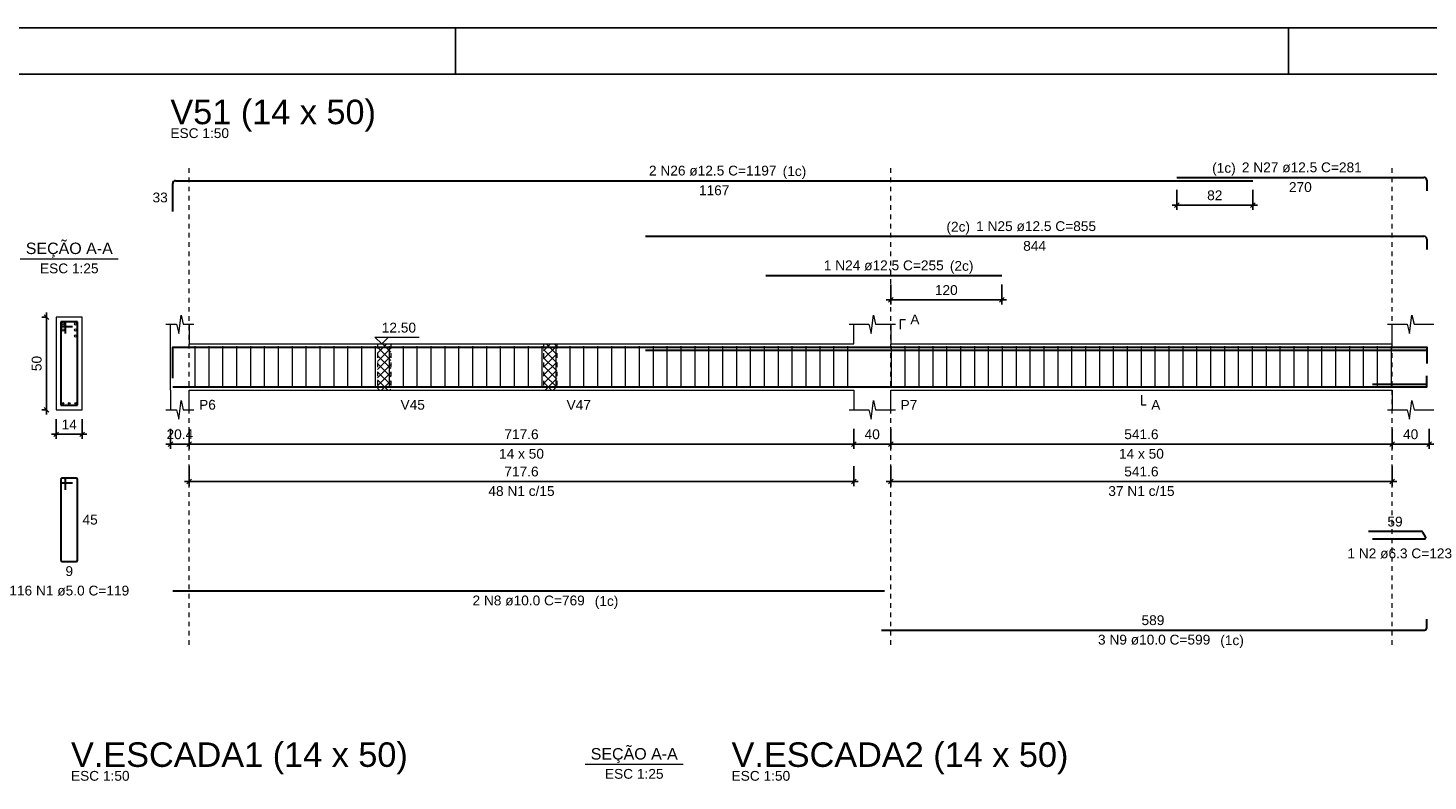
# Model space of a CAD drawing. Header units: millimetres. Extents: x 10 to 1250, y -62 to 528.
# Tile 832 of 909: x 740 to 770, y 306 to 322. Entities that reach past the tile are written whole.
import ezdxf

# ---------------------------------------------------------------- set-up
doc = ezdxf.new("R2010")
doc.units = ezdxf.units.MM
doc.header["$LTSCALE"] = 0.05
doc.linetypes.add('DOT', pattern=[6.35, 0, -6.35])
for name, color, linetype, lineweight in [('Descrição da armadura', 7, 'Continuous', 5), ('DT-Arm complementar', 5, 'Continuous', 5), ('DT-Barras na forma', 2, 'Continuous', 30), ('DT-Barras no corte', 5, 'Continuous', 5), ('DT-Barras rebatidas', 2, 'Continuous', 30), ('DT-Cotas', 9, 'Continuous', 5), ('DT-Forma', 5, 'Continuous', 5), ('DT-Hachura intersecção vigas', 9, 'Continuous', 5), ('DT-Pontilhado', 9, 'DOT', 5), ('DT-Textos', 7, 'Continuous', 5), ('DT-Título', 3, 'Continuous', 20), ('Textos armaduras', 7, 'Continuous', 5)]:
    doc.layers.add(name, color=color, linetype=linetype, lineweight=lineweight)
doc.layers.add('FOLHA_PADRÃO', color=7, linetype='Continuous')
doc.styles.add('Arial', font='arial.ttf')
doc.styles.get("Standard").update_dxf_attribs({"font": 'arial.ttf'})
doc.dimstyles.new('UM_25.000000', dxfattribs={"dimtxt": 0.18, "dimasz": 0.1, "dimexe": 0.1, "dimexo": 0.2, "dimgap": 0, "dimtad": 1, "dimtih": 1, "dimtoh": 1, "dimdec": 1, "dimlfac": 25, "dimzin": 0, "dimdsep": 46, "dimtxsty": 'Standard', "dimcen": 0.09, "dimdle": 0.1, "dimadec": 1, "dimazin": 2, "dimtfac": 1, "dimtdec": 4, "dimtofl": 0, "dimtmove": 0, "dimatfit": 3, "dimfxl": 1, "dimtolj": 1, "dimarcsym": 0})
doc.dimstyles.new('UM_50.000000', dxfattribs={"dimtxt": 0.18, "dimasz": 0.1, "dimexe": 0.1, "dimexo": 0.2, "dimgap": 0.1, "dimtad": 1, "dimdec": 1, "dimlfac": 50, "dimzin": 0, "dimdsep": 46, "dimtxsty": 'Standard', "dimblk": 'OBLIQUE', "dimcen": 0.09, "dimdle": 0.1, "dimadec": 1, "dimazin": 2, "dimtfac": 1, "dimtdec": 1, "dimtofl": 0, "dimtmove": 0, "dimatfit": 3, "dimldrblk": 'OBLIQUE', "dimfxl": 1, "dimtolj": 1, "dimarcsym": 1})
pattern_1 = [(45, (699.60856, 262.95427), (-0.08838835, 0.08838835), []), (135, (699.60856, 262.95427), (-0.08838835, -0.08838835), [])]

# ---------------------------------------------------------------- blocks, each defined once
blk = doc.blocks.new('_Oblique')
at = {"color": 0, "linetype": 'ByBlock', "lineweight": -2}
blk.add_line((-0.5, -0.5), (0.5, 0.5), dxfattribs=at)
blk = doc.blocks.new('*D3463')
at = {"layer": 'Defpoints', "color": 0, "transparency": 16777216}
for p in [(740.301, 315.638), (740.512, 315.638), (740.512, 313.638)]:
    blk.add_point(p, dxfattribs=at)
at = {"layer": 'DT-Cotas', "color": 0, "lineweight": -2, "transparency": 16777216}
for p, q in [((740.301, 313.538), (740.301, 315.738)), ((740.312, 315.638), (740.201, 315.638)), ((740.312, 313.638), (740.201, 313.638))]:
    blk.add_line(p, q, dxfattribs=at)
at = {"layer": 'DT-Cotas', "color": 0, "lineweight": -2, "transparency": 16777216, "xscale": 0.1, "yscale": 0.1, "zscale": 0.1}
for p, rotation in [((740.301, 315.638), 90), ((740.301, 313.638), 270)]:
    blk.add_blockref('_Oblique', p, dxfattribs=dict(at, rotation=rotation))
at = {"layer": 'DT-Cotas', "transparency": 16777216, "insert": (740.089, 314.638), "char_height": 0.2118, "attachment_point": 5, "rotation": 90, "style": 'Arial'}
blk.add_mtext('\\A1;50', dxfattribs=at)
blk = doc.blocks.new('*D3464')
at = {"layer": 'Defpoints', "color": 0, "transparency": 16777216}
for p in [(740.512, 313.638), (741.072, 313.638), (741.072, 313.108)]:
    blk.add_point(p, dxfattribs=at)
at = {"layer": 'DT-Cotas', "color": 0, "lineweight": -2, "transparency": 16777216}
for p, q in [((740.512, 313.438), (740.512, 313.008)), ((741.072, 313.438), (741.072, 313.008)), ((740.412, 313.108), (741.172, 313.108))]:
    blk.add_line(p, q, dxfattribs=at)
at = {"layer": 'DT-Cotas', "color": 0, "lineweight": -2, "transparency": 16777216, "xscale": 0.1, "yscale": 0.1, "zscale": 0.1, "rotation": 180}
blk.add_blockref('_Oblique', (740.512, 313.108), dxfattribs=at)
at = {"layer": 'DT-Cotas', "color": 0, "lineweight": -2, "transparency": 16777216, "xscale": 0.1, "yscale": 0.1, "zscale": 0.1}
blk.add_blockref('_Oblique', (741.072, 313.108), dxfattribs=at)
at = {"layer": 'DT-Cotas', "transparency": 16777216, "insert": (740.792, 313.32), "char_height": 0.2118, "attachment_point": 5, "rotation": 0.0057, "style": 'Arial'}
blk.add_mtext('\\A1;14', dxfattribs=at)
blk = doc.blocks.new('*D3465')
at = {"layer": 'Defpoints', "color": 0, "transparency": 16777216}
for p in [(742.977, 313.426), (743.385, 313.426), (743.385, 312.896)]:
    blk.add_point(p, dxfattribs=at)
at = {"layer": 'DT-Cotas', "color": 0, "lineweight": -2, "transparency": 16777216}
for p, q in [((742.977, 313.226), (742.977, 312.796)), ((743.385, 313.226), (743.385, 312.796)), ((742.877, 312.896), (743.485, 312.896))]:
    blk.add_line(p, q, dxfattribs=at)
at = {"layer": 'DT-Cotas', "color": 0, "lineweight": -2, "transparency": 16777216, "xscale": 0.1, "yscale": 0.1, "zscale": 0.1, "rotation": 180}
blk.add_blockref('_Oblique', (742.977, 312.896), dxfattribs=at)
at = {"layer": 'DT-Cotas', "color": 0, "lineweight": -2, "transparency": 16777216, "xscale": 0.1, "yscale": 0.1, "zscale": 0.1}
blk.add_blockref('_Oblique', (743.385, 312.896), dxfattribs=at)
at = {"layer": 'DT-Cotas', "transparency": 16777216, "insert": (743.181, 313.108), "char_height": 0.2118, "attachment_point": 5, "rotation": 0.0057, "style": 'Arial'}
blk.add_mtext('\\A1;20.4', dxfattribs=at)
blk = doc.blocks.new('*D3466')
at = {"layer": 'Defpoints', "color": 0, "transparency": 16777216}
for p in [(743.385, 313.426), (757.737, 313.426), (757.737, 312.896)]:
    blk.add_point(p, dxfattribs=at)
at = {"layer": 'DT-Cotas', "color": 0, "lineweight": -2, "transparency": 16777216}
for p, q in [((743.385, 313.226), (743.385, 312.796)), ((757.737, 313.226), (757.737, 312.796)), ((743.285, 312.896), (757.837, 312.896))]:
    blk.add_line(p, q, dxfattribs=at)
at = {"layer": 'DT-Cotas', "color": 0, "lineweight": -2, "transparency": 16777216, "xscale": 0.1, "yscale": 0.1, "zscale": 0.1, "rotation": 180}
blk.add_blockref('_Oblique', (743.385, 312.896), dxfattribs=at)
at = {"layer": 'DT-Cotas', "color": 0, "lineweight": -2, "transparency": 16777216, "xscale": 0.1, "yscale": 0.1, "zscale": 0.1}
blk.add_blockref('_Oblique', (757.737, 312.896), dxfattribs=at)
at = {"layer": 'DT-Cotas', "transparency": 16777216, "insert": (750.561, 313.108), "char_height": 0.2118, "attachment_point": 5, "rotation": 0.0057, "style": 'Arial'}
blk.add_mtext('\\A1;717.6', dxfattribs=at)
blk = doc.blocks.new('*D3467')
at = {"layer": 'Defpoints', "color": 0, "transparency": 16777216}
for p in [(757.737, 313.426), (758.537, 313.426), (758.537, 312.896)]:
    blk.add_point(p, dxfattribs=at)
at = {"layer": 'DT-Cotas', "color": 0, "lineweight": -2, "transparency": 16777216}
for p, q in [((757.737, 313.226), (757.737, 312.796)), ((758.537, 313.226), (758.537, 312.796)), ((757.637, 312.896), (758.637, 312.896))]:
    blk.add_line(p, q, dxfattribs=at)
at = {"layer": 'DT-Cotas', "color": 0, "lineweight": -2, "transparency": 16777216, "xscale": 0.1, "yscale": 0.1, "zscale": 0.1, "rotation": 180}
blk.add_blockref('_Oblique', (757.737, 312.896), dxfattribs=at)
at = {"layer": 'DT-Cotas', "color": 0, "lineweight": -2, "transparency": 16777216, "xscale": 0.1, "yscale": 0.1, "zscale": 0.1}
blk.add_blockref('_Oblique', (758.537, 312.896), dxfattribs=at)
at = {"layer": 'DT-Cotas', "transparency": 16777216, "insert": (758.137, 313.108), "char_height": 0.2118, "attachment_point": 5, "rotation": 0.0057, "style": 'Arial'}
blk.add_mtext('\\A1;40', dxfattribs=at)
blk = doc.blocks.new('*D3468')
at = {"layer": 'Defpoints', "color": 0, "transparency": 16777216}
for p in [(758.537, 313.426), (769.368, 313.426), (769.368, 312.896)]:
    blk.add_point(p, dxfattribs=at)
at = {"layer": 'DT-Cotas', "color": 0, "lineweight": -2, "transparency": 16777216}
for p, q in [((758.537, 313.226), (758.537, 312.796)), ((769.368, 313.226), (769.368, 312.796)), ((758.437, 312.896), (769.468, 312.896))]:
    blk.add_line(p, q, dxfattribs=at)
at = {"layer": 'DT-Cotas', "color": 0, "lineweight": -2, "transparency": 16777216, "xscale": 0.1, "yscale": 0.1, "zscale": 0.1, "rotation": 180}
blk.add_blockref('_Oblique', (758.537, 312.896), dxfattribs=at)
at = {"layer": 'DT-Cotas', "color": 0, "lineweight": -2, "transparency": 16777216, "xscale": 0.1, "yscale": 0.1, "zscale": 0.1}
blk.add_blockref('_Oblique', (769.368, 312.896), dxfattribs=at)
at = {"layer": 'DT-Cotas', "transparency": 16777216, "insert": (763.952, 313.108), "char_height": 0.2118, "attachment_point": 5, "rotation": 0.0057, "style": 'Arial'}
blk.add_mtext('\\A1;541.6', dxfattribs=at)
blk = doc.blocks.new('*D3469')
at = {"layer": 'Defpoints', "color": 0, "transparency": 16777216}
for p in [(769.368, 313.426), (770.168, 313.426), (770.168, 312.896)]:
    blk.add_point(p, dxfattribs=at)
at = {"layer": 'DT-Cotas', "color": 0, "lineweight": -2, "transparency": 16777216}
for p, q in [((769.368, 313.226), (769.368, 312.796)), ((770.168, 313.226), (770.168, 312.796)), ((769.268, 312.896), (770.268, 312.896))]:
    blk.add_line(p, q, dxfattribs=at)
at = {"layer": 'DT-Cotas', "color": 0, "lineweight": -2, "transparency": 16777216, "xscale": 0.1, "yscale": 0.1, "zscale": 0.1, "rotation": 180}
blk.add_blockref('_Oblique', (769.368, 312.896), dxfattribs=at)
at = {"layer": 'DT-Cotas', "color": 0, "lineweight": -2, "transparency": 16777216, "xscale": 0.1, "yscale": 0.1, "zscale": 0.1}
blk.add_blockref('_Oblique', (770.168, 312.896), dxfattribs=at)
at = {"layer": 'DT-Cotas', "transparency": 16777216, "insert": (769.768, 313.108), "char_height": 0.2118, "attachment_point": 5, "rotation": 0.0057, "style": 'Arial'}
blk.add_mtext('\\A1;40', dxfattribs=at)
blk = doc.blocks.new('*D3470')
at = {"layer": 'Defpoints', "color": 0, "transparency": 16777216}
for p in [(743.385, 312.621), (757.737, 312.621), (757.737, 312.091)]:
    blk.add_point(p, dxfattribs=at)
at = {"layer": 'DT-Cotas', "color": 0, "lineweight": -2, "transparency": 16777216}
for p, q in [((743.385, 312.421), (743.385, 311.991)), ((757.737, 312.421), (757.737, 311.991)), ((743.285, 312.091), (757.837, 312.091))]:
    blk.add_line(p, q, dxfattribs=at)
at = {"layer": 'DT-Cotas', "color": 0, "lineweight": -2, "transparency": 16777216, "xscale": 0.1, "yscale": 0.1, "zscale": 0.1, "rotation": 180}
blk.add_blockref('_Oblique', (743.385, 312.091), dxfattribs=at)
at = {"layer": 'DT-Cotas', "color": 0, "lineweight": -2, "transparency": 16777216, "xscale": 0.1, "yscale": 0.1, "zscale": 0.1}
blk.add_blockref('_Oblique', (757.737, 312.091), dxfattribs=at)
at = {"layer": 'DT-Cotas', "transparency": 16777216, "insert": (750.561, 312.303), "char_height": 0.2118, "attachment_point": 5, "rotation": 0.0057, "style": 'Arial'}
blk.add_mtext('\\A1;717.6', dxfattribs=at)
blk = doc.blocks.new('*D3471')
at = {"layer": 'Defpoints', "color": 0, "transparency": 16777216}
for p in [(758.537, 312.621), (769.368, 312.621), (769.368, 312.091)]:
    blk.add_point(p, dxfattribs=at)
at = {"layer": 'DT-Cotas', "color": 0, "lineweight": -2, "transparency": 16777216}
for p, q in [((758.537, 312.421), (758.537, 311.991)), ((769.368, 312.421), (769.368, 311.991)), ((758.437, 312.091), (769.468, 312.091))]:
    blk.add_line(p, q, dxfattribs=at)
at = {"layer": 'DT-Cotas', "color": 0, "lineweight": -2, "transparency": 16777216, "xscale": 0.1, "yscale": 0.1, "zscale": 0.1, "rotation": 180}
blk.add_blockref('_Oblique', (758.537, 312.091), dxfattribs=at)
at = {"layer": 'DT-Cotas', "color": 0, "lineweight": -2, "transparency": 16777216, "xscale": 0.1, "yscale": 0.1, "zscale": 0.1}
blk.add_blockref('_Oblique', (769.368, 312.091), dxfattribs=at)
at = {"layer": 'DT-Cotas', "transparency": 16777216, "insert": (763.952, 312.303), "char_height": 0.2118, "attachment_point": 5, "rotation": 0.0057, "style": 'Arial'}
blk.add_mtext('\\A1;541.6', dxfattribs=at)
blk = doc.blocks.new('*D3472')
at = {"layer": 'Defpoints', "color": 0, "transparency": 16777216}
for p in [(758.537, 316.542), (760.937, 316.542), (760.937, 316.012)]:
    blk.add_point(p, dxfattribs=at)
at = {"layer": 'DT-Cotas', "color": 0, "lineweight": -2, "transparency": 16777216}
for p, q in [((758.537, 316.342), (758.537, 315.912)), ((760.937, 316.342), (760.937, 315.912)), ((758.437, 316.012), (761.037, 316.012))]:
    blk.add_line(p, q, dxfattribs=at)
at = {"layer": 'DT-Cotas', "color": 0, "lineweight": -2, "transparency": 16777216, "xscale": 0.1, "yscale": 0.1, "zscale": 0.1, "rotation": 180}
blk.add_blockref('_Oblique', (758.537, 316.012), dxfattribs=at)
at = {"layer": 'DT-Cotas', "color": 0, "lineweight": -2, "transparency": 16777216, "xscale": 0.1, "yscale": 0.1, "zscale": 0.1}
blk.add_blockref('_Oblique', (760.937, 316.012), dxfattribs=at)
at = {"layer": 'DT-Cotas', "transparency": 16777216, "insert": (759.737, 316.224), "char_height": 0.2118, "attachment_point": 5, "rotation": 0.0057, "style": 'Arial'}
blk.add_mtext('\\A1;120', dxfattribs=at)
blk = doc.blocks.new('*D3473')
at = {"layer": 'Defpoints', "color": 0, "transparency": 16777216}
for p in [(764.717, 318.589), (766.357, 318.589), (766.357, 318.06)]:
    blk.add_point(p, dxfattribs=at)
at = {"layer": 'DT-Cotas', "color": 0, "lineweight": -2, "transparency": 16777216}
for p, q in [((764.717, 318.389), (764.717, 317.96)), ((766.357, 318.389), (766.357, 317.96)), ((764.617, 318.06), (766.457, 318.06))]:
    blk.add_line(p, q, dxfattribs=at)
at = {"layer": 'DT-Cotas', "color": 0, "lineweight": -2, "transparency": 16777216, "xscale": 0.1, "yscale": 0.1, "zscale": 0.1, "rotation": 180}
blk.add_blockref('_Oblique', (764.717, 318.06), dxfattribs=at)
at = {"layer": 'DT-Cotas', "color": 0, "lineweight": -2, "transparency": 16777216, "xscale": 0.1, "yscale": 0.1, "zscale": 0.1}
blk.add_blockref('_Oblique', (766.357, 318.06), dxfattribs=at)
at = {"layer": 'DT-Cotas', "transparency": 16777216, "insert": (765.537, 318.272), "char_height": 0.2118, "attachment_point": 5, "rotation": 0.0057, "style": 'Arial'}
blk.add_mtext('\\A1;82', dxfattribs=at)
blk = doc.blocks.new('A1')
at = {"layer": 'FOLHA_PADRÃO', "color": 1, "linetype": 'Continuous'}
for points in [[(-84.1, 0), (0, 0), (0, 59.4), (-84.1, 59.4), (-84.1, 0)], [(-36.5, 59.4), (-36.5, 58.408)], [(-18.5, 59.4), (-18.5, 58.408)]]:
    blk.add_lwpolyline(points, dxfattribs=at)
at = {"layer": 'FOLHA_PADRÃO', "color": 6, "linetype": 'Continuous'}
blk.add_lwpolyline([(-83.1, 58.4), (-1, 58.4), (-1, 1), (-83.1, 1), (-83.1, 58.4)], dxfattribs=at)

msp = doc.modelspace()

# ---------------------------------------------------------------- hatches: boundary and pattern name
at = {"layer": 'DT-Hachura intersecção vigas', "linetype": 'Continuous'}
h = msp.add_hatch(dxfattribs=at)
h.set_pattern_fill('ANSI37', color=256, style=0)
h.set_pattern_definition(pattern_1)
h.paths.add_polyline_path([(747.4503, 314.0612), (747.7361, 314.0612), (747.7361, 315.0612), (747.4503, 315.0612), (747.4503, 314.0612)])
h = msp.add_hatch(dxfattribs=at)
h.set_pattern_fill('ANSI37', color=256, style=0)
h.set_pattern_definition(pattern_1)
h.paths.add_polyline_path([(751.0371, 314.0612), (751.3231, 314.0612), (751.3231, 315.0612), (751.0371, 315.0612), (751.0371, 314.0612)])

# ---------------------------------------------------------------- linework, layer by layer
at = {"layer": 'DT-Arm complementar'}
for p, q in [((743.511, 314.1112), (743.511, 315.0112)), ((743.811, 314.1112), (743.811, 315.0112)), ((744.111, 314.1112), (744.111, 315.0112)), ((744.411, 314.1112), (744.411, 315.0112)), ((744.711, 314.1112), (744.711, 315.0112)), ((745.011, 314.1112), (745.011, 315.0112)), ((745.311, 314.1112), (745.311, 315.0112)), ((745.611, 314.1112), (745.611, 315.0112)), ((745.911, 314.1112), (745.911, 315.0112)), ((746.211, 314.1112), (746.211, 315.0112)), ((746.511, 314.1112), (746.511, 315.0112)), ((746.811, 314.1112), (746.811, 315.0112)), ((747.111, 314.1112), (747.111, 315.0112)), ((747.411, 314.1112), (747.411, 315.0112)), ((747.711, 314.1112), (747.711, 315.0112)), ((748.011, 314.1112), (748.011, 315.0112)), ((748.311, 314.1112), (748.311, 315.0112)), ((748.611, 314.1112), (748.611, 315.0112)), ((748.911, 314.1112), (748.911, 315.0112)), ((749.211, 314.1112), (749.211, 315.0112)), ((749.511, 314.1112), (749.511, 315.0112)), ((749.811, 314.1112), (749.811, 315.0112)), ((750.111, 314.1112), (750.111, 315.0112)), ((750.411, 314.1112), (750.411, 315.0112)), ((750.711, 314.1112), (750.711, 315.0112)), ((751.011, 314.1112), (751.011, 315.0112)), ((751.311, 314.1112), (751.311, 315.0112)), ((751.611, 314.1112), (751.611, 315.0112)), ((751.911, 314.1112), (751.911, 315.0112)), ((752.211, 314.1112), (752.211, 315.0112)), ((752.511, 314.1112), (752.511, 315.0112)), ((752.811, 314.1112), (752.811, 315.0112)), ((753.111, 314.1112), (753.111, 315.0112)), ((753.411, 314.1112), (753.411, 315.0112)), ((753.711, 314.1112), (753.711, 315.0112)), ((754.011, 314.1112), (754.011, 315.0112)), ((754.311, 314.1112), (754.311, 315.0112)), ((754.611, 314.1112), (754.611, 315.0112)), ((754.911, 314.1112), (754.911, 315.0112)), ((755.211, 314.1112), (755.211, 315.0112)), ((755.511, 314.1112), (755.511, 315.0112)), ((755.811, 314.1112), (755.811, 315.0112)), ((756.111, 314.1112), (756.111, 315.0112)), ((756.411, 314.1112), (756.411, 315.0112)), ((756.711, 314.1112), (756.711, 315.0112)), ((757.011, 314.1112), (757.011, 315.0112)), ((757.311, 314.1112), (757.311, 315.0112)), ((757.611, 314.1112), (757.611, 315.0112)), ((758.5522, 314.1112), (758.5522, 315.0112)), ((758.8522, 314.1112), (758.8522, 315.0112)), ((759.1522, 314.1112), (759.1522, 315.0112)), ((759.4522, 314.1112), (759.4522, 315.0112)), ((759.7522, 314.1112), (759.7522, 315.0112)), ((760.0522, 314.1112), (760.0522, 315.0112)), ((760.3522, 314.1112), (760.3522, 315.0112)), ((760.6522, 314.1112), (760.6522, 315.0112)), ((760.9522, 314.1112), (760.9522, 315.0112)), ((761.2522, 314.1112), (761.2522, 315.0112)), ((761.5522, 314.1112), (761.5522, 315.0112)), ((761.8522, 314.1112), (761.8522, 315.0112)), ((762.1522, 314.1112), (762.1522, 315.0112)), ((762.4522, 314.1112), (762.4522, 315.0112)), ((762.7522, 314.1112), (762.7522, 315.0112)), ((763.0522, 314.1112), (763.0522, 315.0112)), ((763.3522, 314.1112), (763.3522, 315.0112)), ((763.6522, 314.1112), (763.6522, 315.0112)), ((763.9522, 314.1112), (763.9522, 315.0112)), ((764.2522, 314.1112), (764.2522, 315.0112)), ((764.5522, 314.1112), (764.5522, 315.0112)), ((764.8522, 314.1112), (764.8522, 315.0112)), ((765.1522, 314.1112), (765.1522, 315.0112)), ((765.4522, 314.1112), (765.4522, 315.0112)), ((765.7522, 314.1112), (765.7522, 315.0112)), ((766.0522, 314.1112), (766.0522, 315.0112)), ((766.3522, 314.1112), (766.3522, 315.0112)), ((766.6522, 314.1112), (766.6522, 315.0112)), ((766.9522, 314.1112), (766.9522, 315.0112)), ((767.2522, 314.1112), (767.2522, 315.0112)), ((767.5522, 314.1112), (767.5522, 315.0112)), ((767.8522, 314.1112), (767.8522, 315.0112)), ((768.1522, 314.1112), (768.1522, 315.0112)), ((768.4522, 314.1112), (768.4522, 315.0112)), ((768.7522, 314.1112), (768.7522, 315.0112)), ((769.0522, 314.1112), (769.0522, 315.0112)), ((769.3522, 314.1112), (769.3522, 315.0112))]:
    msp.add_line(p, q, dxfattribs=at)
at = {"layer": 'DT-Barras na forma'}
for p, q in [((740.7124, 315.5376), (740.6124, 315.5376)), ((740.6124, 315.5376), (740.6124, 313.7376)), ((740.9724, 315.5376), (740.6124, 315.5376)), ((740.6124, 315.5376), (740.6124, 315.4376)), ((740.6124, 315.4376), (740.8624, 315.4376)), ((740.7124, 315.2876), (740.7124, 315.5376)), ((740.9724, 313.7376), (740.9724, 315.5376)), ((770.1177, 314.1816), (768.9474, 314.1816)), ((740.6124, 313.7376), (740.9724, 313.7376))]:
    msp.add_line(p, q, dxfattribs=at)
for points in [[(743.0269, 314.3189), (743.0269, 314.9887), (766.3571, 314.9887)], [(753.2366, 314.9237), (770.1177, 314.9237), (770.1177, 314.6362)], [(755.8366, 314.9237), (760.9366, 314.9237)], [(764.7171, 314.9887), (770.1177, 314.9887), (770.1177, 314.7012)], [(758.3366, 314.1312), (770.1177, 314.1312), (770.1177, 314.3712)], [(743.0269, 314.1312), (758.4038, 314.1312)]]:
    msp.add_lwpolyline(points, dxfattribs=at)
at = {"layer": 'DT-Barras no corte'}
for centre, radius in [((740.6574, 315.4926), 0.025), ((740.9274, 315.4926), 0.025), ((740.6574, 315.3626), 0.025), ((740.9274, 315.3626), 0.025), ((740.9274, 315.2326), 0.025), ((740.6524, 313.7776), 0.02), ((740.7924, 313.7776), 0.02), ((740.9324, 313.7776), 0.02)]:
    msp.add_circle(centre, radius, dxfattribs=at)
at = {"layer": 'DT-Barras rebatidas'}
for p, q in [((743.0269, 317.9195), (743.0269, 318.5268)), ((743.0894, 318.5893), (766.3571, 318.5893)), ((764.7171, 318.6599), (770.0552, 318.6599)), ((770.1177, 318.5974), (770.1177, 318.3724)), ((753.2366, 317.3891), (770.0552, 317.3891)), ((770.1177, 317.3266), (770.1177, 317.1016)), ((755.8366, 316.5419), (760.9366, 316.5419)), ((740.6124, 312.1309), (740.6124, 310.3909)), ((740.6124, 312.1309), (740.6124, 312.0909)), ((740.6824, 312.1609), (740.6424, 312.1609)), ((740.9424, 312.1609), (740.6424, 312.1609)), ((740.7124, 311.9109), (740.7124, 312.1309)), ((740.9724, 310.3909), (740.9724, 312.1309)), ((740.6424, 312.0609), (740.8624, 312.0609)), ((770.0069, 311.0076), (768.8548, 311.0076)), ((770.0904, 310.8945), (770.0342, 310.9919)), ((768.9474, 310.8472), (770.0631, 310.8472)), ((740.6424, 310.3609), (740.9424, 310.3609)), ((743.0269, 309.7241), (758.4038, 309.7241)), ((770.1177, 308.9269), (770.1177, 309.1169)), ((758.3366, 308.8769), (770.0677, 308.8769))]:
    msp.add_line(p, q, dxfattribs=at)
for centre, radius, start, end in [((743.0894, 318.5268), 0.0625, 90, 180), ((770.0552, 318.5974), 0.0625, 0, 90), ((770.0552, 317.3266), 0.0625, 0, 90), ((740.6424, 312.1309), 0.03, 90, 180), ((740.6424, 312.1309), 0.03, 90, 180), ((740.6824, 312.1309), 0.03, 0, 90), ((740.9424, 312.1309), 0.03, 0, 90), ((740.6424, 312.0909), 0.03, 180, 270), ((770.0069, 310.9761), 0.0315, 30, 90), ((770.0631, 310.8787), 0.0315, 270, 30), ((740.6424, 310.3909), 0.03, 180, 270), ((740.9424, 310.3909), 0.03, 270, 0), ((770.0677, 308.9269), 0.05, 270, 0)]:
    msp.add_arc(centre, radius, start, end, dxfattribs=at)
at = {"layer": 'DT-Forma'}
for p, q in [((741.0724, 315.6376), (740.5124, 315.6376)), ((740.5124, 315.6376), (740.5124, 315.6376)), ((740.5124, 315.6376), (740.5124, 313.6376)), ((741.0724, 313.6376), (741.0724, 315.6376)), ((741.0724, 315.6376), (741.0724, 315.6376)), ((742.8769, 315.4848), (743.1062, 315.4848)), ((742.9769, 315.0612), (742.9769, 315.4848)), ((743.1062, 315.4848), (743.1562, 315.2848)), ((743.1562, 315.2848), (743.2062, 315.6848)), ((743.2062, 315.6848), (743.2562, 315.4848)), ((743.2562, 315.4848), (743.4854, 315.4848)), ((743.3854, 315.4848), (743.3854, 315.0612)), ((757.6366, 315.4848), (758.0616, 315.4848)), ((757.7366, 315.0612), (757.7366, 315.4848)), ((758.0616, 315.4848), (758.1116, 315.2848)), ((758.1116, 315.2848), (758.1616, 315.6848)), ((758.1616, 315.6848), (758.2116, 315.4848)), ((758.2116, 315.4848), (758.6366, 315.4848)), ((758.5366, 315.4848), (758.5366, 315.0612)), ((769.2677, 315.4848), (769.6927, 315.4848)), ((769.3677, 315.0612), (769.3677, 315.4848)), ((769.6927, 315.4848), (769.7427, 315.2848)), ((769.7427, 315.2848), (769.7927, 315.6848)), ((769.7927, 315.6848), (769.8427, 315.4848)), ((769.8427, 315.4848), (770.2677, 315.4848)), ((743.3854, 315.0612), (747.4502, 315.0612)), ((747.4502, 315.0612), (747.7362, 315.0612)), ((747.7362, 315.0612), (751.0371, 315.0612)), ((751.0371, 315.0612), (751.3231, 315.0612)), ((751.3231, 315.0612), (757.7366, 315.0612)), ((758.5366, 315.0612), (769.3677, 315.0612)), ((742.9769, 314.0612), (742.9769, 313.6376)), ((743.3854, 313.6376), (743.3854, 314.0612)), ((743.3854, 314.0612), (747.4502, 314.0612)), ((747.4502, 314.0612), (747.7362, 314.0612)), ((747.7362, 314.0612), (751.0371, 314.0612)), ((751.0371, 314.0612), (751.3231, 314.0612)), ((751.3231, 314.0612), (757.7366, 314.0612)), ((757.7366, 314.0612), (757.7366, 313.6376)), ((758.5366, 313.6376), (758.5366, 314.0612)), ((758.5366, 314.0612), (769.3677, 314.0612)), ((769.3677, 314.0612), (769.3677, 313.6376)), ((740.5124, 313.6376), (741.0724, 313.6376)), ((740.5124, 313.6376), (740.5124, 313.6376)), ((741.0724, 313.6376), (741.0724, 313.6376)), ((742.8769, 313.6376), (743.1062, 313.6376)), ((743.1062, 313.6376), (743.1562, 313.4376)), ((743.1562, 313.4376), (743.2062, 313.8376)), ((743.2062, 313.8376), (743.2562, 313.6376)), ((743.2562, 313.6376), (743.4854, 313.6376)), ((757.6366, 313.6376), (758.0616, 313.6376)), ((758.0616, 313.6376), (758.1116, 313.4376)), ((758.1116, 313.4376), (758.1616, 313.8376)), ((758.1616, 313.8376), (758.2116, 313.6376)), ((758.2116, 313.6376), (758.6366, 313.6376)), ((769.2677, 313.6376), (769.6927, 313.6376)), ((769.6927, 313.6376), (769.7427, 313.4376)), ((769.7427, 313.4376), (769.7927, 313.8376)), ((769.7927, 313.8376), (769.8427, 313.6376)), ((769.8427, 313.6376), (770.2677, 313.6376))]:
    msp.add_line(p, q, dxfattribs=at)
at = {"layer": 'DT-Forma', "linetype": 'Continuous'}
msp.add_line((742.9769, 314.0612), (742.9769, 315.0612), dxfattribs=at)
at = {"layer": 'DT-Pontilhado', "ltscale": 0.2}
for p, q in [((743.3854, 308.5592), (743.3854, 318.8717)), ((758.5366, 308.5592), (758.5366, 318.8717)), ((769.3677, 308.5592), (769.3677, 318.8717)), ((747.4502, 315.0612), (747.4502, 314.0612)), ((747.7362, 315.0612), (747.7362, 314.0612)), ((751.0371, 315.0612), (751.0371, 314.0612)), ((751.3231, 315.0612), (751.3231, 314.0612))]:
    msp.add_line(p, q, dxfattribs=at)
at = {"layer": 'DT-Textos'}
for p, q in [((739.7334, 316.9025), (741.8514, 316.9025)), ((751.9377, 305.9796), (754.0557, 305.9796))]:
    msp.add_line(p, q, dxfattribs=at)
for points in [[(758.7484, 315.3789), (758.7484, 315.5907), (758.8543, 315.5907)], [(747.6908, 315.2094), (747.5425, 315.0612), (747.3943, 315.2094), (748.3474, 315.2094)], [(763.9522, 313.9553), (763.9522, 313.7435), (764.0581, 313.7435)]]:
    msp.add_lwpolyline(points, dxfattribs=at)

# ---------------------------------------------------------------- block references
msp.add_blockref('A1', (785.6329, 262.4886))

# ---------------------------------------------------------------- texts
at = {"layer": 'Descrição da armadura', "linetype": 'Continuous', "char_height": 0.2118, "attachment_point": 8, "line_spacing_factor": 0.798, "style": 'Arial'}
for s, insert, width in [('2 N26 ø12.5 C=1197', (754.692, 318.6952), 5.524605), ('2 N27 ø12.5 C=281', (767.4174, 318.7658), 5.194653), ('1 N25 ø12.5 C=855', (761.6772, 317.495), 5.194653), ('1 N24 ø12.5 C=255', (758.3866, 316.6478), 5.194653), ('48 N1 c/15', (750.561, 311.7737), 2.869342), ('37 N1 c/15', (763.9522, 311.7737), 2.869342), ('1 N2 ø6.3 C=123', (769.5326, 310.4236), 4.534748), ('116 N1 ø5.0 C=119', (740.7924, 309.6196), 5.194653), ('2 N8 ø10.0 C=769', (750.7154, 309.4064), 4.8647), ('3 N9 ø10.0 C=599', (764.2272, 308.5592), 4.8647)]:
    msp.add_mtext(s, dxfattribs=dict(at, insert=insert, width=width))
at = {"layer": 'DT-Textos', "line_spacing_factor": 0.798, "style": 'Arial'}
for s, insert, char_height, width, attachment_point in [('ESC 1:50', (742.9769, 319.5071), 0.2118, 2.507973, 7), ('(1c)', (756.2026, 318.6253), 0.2118, 1.009083, 7), ('(1c)', (765.9896, 318.6963), 0.2118, 1.009083, 9), ('(2c)', (760.2496, 317.4253), 0.2118, 1.009083, 9), ('SEÇÃO A-A', (740.7926, 316.9273), 0.2471, 4.254532, 8), ('ESC 1:25', (740.7924, 316.5848), 0.2118, 2.507973, 8), ('(2c)', (759.8146, 316.5783), 0.2118, 1.009083, 7), ('A', (758.9602, 315.4848), 0.2118, 0.390816, 7), ('12.50', (747.5425, 315.3047), 0.2118, 1.466274, 7), ('P6', (743.5972, 313.6376), 0.2118, 0.716686, 7), ('V45', (747.948, 313.6376), 0.2118, 1.042557, 7), ('V47', (751.5349, 313.6376), 0.2118, 1.042557, 7), ('P7', (758.7484, 313.6376), 0.2118, 0.716686, 7), ('A', (764.164, 313.6376), 0.2118, 0.390816, 7), ('14 x 50', (750.561, 312.5786), 0.2118, 1.922035, 8), ('14 x 50', (763.9522, 312.5786), 0.2118, 1.922035, 8), ('(1c)', (752.1436, 309.3363), 0.2118, 1.009083, 7), ('(1c)', (765.6556, 308.4893), 0.2118, 1.009083, 7), ('SEÇÃO A-A', (752.9966, 306.0042), 0.2471, 4.254532, 8), ('ESC 1:50', (740.8291, 305.619), 0.2118, 2.507973, 7), ('ESC 1:25', (752.9967, 305.6619), 0.2118, 2.507973, 8), ('ESC 1:50', (755.0987, 305.619), 0.2118, 2.507973, 7)]:
    msp.add_mtext(s, dxfattribs=dict(at, insert=insert, char_height=char_height, width=width, attachment_point=attachment_point))
at = {"layer": 'DT-Título', "char_height": 0.5295, "attachment_point": 7, "line_spacing_factor": 0.798, "style": 'Arial'}
for s, insert, width in [('V51 (14 x 50)', (742.9766, 319.6503), 9.380341), ('V.ESCADA1 (14 x 50)', (740.8296, 305.7622), 15.370941), ('V.ESCADA2 (14 x 50)', (755.0986, 305.7622), 15.370941)]:
    msp.add_mtext(s, dxfattribs=dict(at, insert=insert, width=width))
at = {"layer": 'Textos armaduras', "linetype": 'Continuous', "char_height": 0.2118, "attachment_point": 7, "line_spacing_factor": 0.798, "style": 'Arial'}
for s, insert, width in [('1167', (754.3933, 318.2716), 1.31981), ('270', (767.1387, 318.3422), 0.989858), ('33', (742.5911, 318.1172), 0.659905), ('844', (761.3985, 317.0714), 0.989858), ('45', (741.0783, 311.155), 0.659905), ('59', (769.2659, 311.1135), 0.659905), ('9', (740.7099, 310.0432), 0.329953), ('589', (763.9547, 308.9828), 0.989858)]:
    msp.add_mtext(s, dxfattribs=dict(at, insert=insert, width=width))

# ---------------------------------------------------------------- dimensions: what is measured, and where the dimension line sits
at = {"layer": 'DT-Cotas'}
for base, p1, p2, dimstyle, override, picture, middle in [((766.3571, 318.0598), (764.7171, 318.5893), (766.3571, 318.5893), 'UM_50.000000', {"dimtxt": 0.2118, "dimasz": 0.1, "dimexe": 0.1, "dimexo": 0.2, "dimtad": 1, "dimtih": 0, "dimtoh": 0, "dimdec": 1, "dimlfac": 50, "dimzin": 8, "dimtxsty": 'Arial', "dimblk": 'Oblique', "dimblk1": 'Oblique', "dimblk2": 'Oblique', "dimsah": 1, "dimdle": 0.1, "dimse1": 0, "dimse2": 0, "dimclrt": 256, "dimadec": 1, "dimazin": 3, "dimtmove": 2, "dimldrblk": 'Oblique'}, '*D3473', (765.5371, 318.2716)), ((760.9366, 316.0124), (758.5366, 316.5419), (760.9366, 316.5419), 'UM_50.000000', {"dimtxt": 0.2118, "dimasz": 0.1, "dimexe": 0.1, "dimexo": 0.2, "dimtad": 1, "dimtih": 0, "dimtoh": 0, "dimdec": 1, "dimlfac": 50, "dimzin": 8, "dimtxsty": 'Arial', "dimblk": 'Oblique', "dimblk1": 'Oblique', "dimblk2": 'Oblique', "dimsah": 1, "dimdle": 0.1, "dimse1": 0, "dimse2": 0, "dimclrt": 256, "dimadec": 1, "dimazin": 3, "dimtmove": 2, "dimldrblk": 'Oblique'}, '*D3472', (759.7366, 316.2242)), ((741.0724, 313.1081), (740.5124, 313.6376), (741.0724, 313.6376), 'UM_25.000000', {"dimtxt": 0.2118, "dimasz": 0.1, "dimexe": 0.1, "dimexo": 0.2, "dimtad": 1, "dimtih": 0, "dimtoh": 0, "dimdec": 1, "dimlfac": 25, "dimzin": 8, "dimtxsty": 'Arial', "dimblk": 'Oblique', "dimblk1": 'Oblique', "dimblk2": 'Oblique', "dimsah": 1, "dimdle": 0.1, "dimse1": 0, "dimse2": 0, "dimclrt": 256, "dimadec": 1, "dimazin": 3, "dimtmove": 2, "dimldrblk": 'Oblique'}, '*D3464', (740.7924, 313.3199)), ((743.3854, 312.8963), (742.9769, 313.4258), (743.3854, 313.4258), 'UM_50.000000', {"dimtxt": 0.2118, "dimasz": 0.1, "dimexe": 0.1, "dimexo": 0.2, "dimtad": 1, "dimtih": 0, "dimtoh": 0, "dimdec": 1, "dimlfac": 50, "dimzin": 8, "dimtxsty": 'Arial', "dimblk": 'Oblique', "dimblk1": 'Oblique', "dimblk2": 'Oblique', "dimsah": 1, "dimdle": 0.1, "dimse1": 0, "dimse2": 0, "dimclrt": 256, "dimadec": 1, "dimazin": 3, "dimtmove": 2, "dimldrblk": 'Oblique'}, '*D3465', (743.1812, 313.1081)), ((757.7366, 312.8963), (743.3854, 313.4258), (757.7366, 313.4258), 'UM_50.000000', {"dimtxt": 0.2118, "dimasz": 0.1, "dimexe": 0.1, "dimexo": 0.2, "dimtad": 1, "dimtih": 0, "dimtoh": 0, "dimdec": 1, "dimlfac": 50, "dimzin": 8, "dimtxsty": 'Arial', "dimblk": 'Oblique', "dimblk1": 'Oblique', "dimblk2": 'Oblique', "dimsah": 1, "dimdle": 0.1, "dimse1": 0, "dimse2": 0, "dimclrt": 256, "dimadec": 1, "dimazin": 3, "dimtmove": 2, "dimldrblk": 'Oblique'}, '*D3466', (750.561, 313.1081)), ((758.5366, 312.8963), (757.7366, 313.4258), (758.5366, 313.4258), 'UM_50.000000', {"dimtxt": 0.2118, "dimasz": 0.1, "dimexe": 0.1, "dimexo": 0.2, "dimtad": 1, "dimtih": 0, "dimtoh": 0, "dimdec": 1, "dimlfac": 50, "dimzin": 8, "dimtxsty": 'Arial', "dimblk": 'Oblique', "dimblk1": 'Oblique', "dimblk2": 'Oblique', "dimsah": 1, "dimdle": 0.1, "dimse1": 0, "dimse2": 0, "dimclrt": 256, "dimadec": 1, "dimazin": 3, "dimtmove": 2, "dimldrblk": 'Oblique'}, '*D3467', (758.1366, 313.1081)), ((769.3677, 312.8963), (758.5366, 313.4258), (769.3677, 313.4258), 'UM_50.000000', {"dimtxt": 0.2118, "dimasz": 0.1, "dimexe": 0.1, "dimexo": 0.2, "dimtad": 1, "dimtih": 0, "dimtoh": 0, "dimdec": 1, "dimlfac": 50, "dimzin": 8, "dimtxsty": 'Arial', "dimblk": 'Oblique', "dimblk1": 'Oblique', "dimblk2": 'Oblique', "dimsah": 1, "dimdle": 0.1, "dimse1": 0, "dimse2": 0, "dimclrt": 256, "dimadec": 1, "dimazin": 3, "dimtmove": 2, "dimldrblk": 'Oblique'}, '*D3468', (763.9522, 313.1081)), ((770.1677, 312.8963), (769.3677, 313.4258), (770.1677, 313.4258), 'UM_50.000000', {"dimtxt": 0.2118, "dimasz": 0.1, "dimexe": 0.1, "dimexo": 0.2, "dimtad": 1, "dimtih": 0, "dimtoh": 0, "dimdec": 1, "dimlfac": 50, "dimzin": 8, "dimtxsty": 'Arial', "dimblk": 'Oblique', "dimblk1": 'Oblique', "dimblk2": 'Oblique', "dimsah": 1, "dimdle": 0.1, "dimse1": 0, "dimse2": 0, "dimclrt": 256, "dimadec": 1, "dimazin": 3, "dimtmove": 2, "dimldrblk": 'Oblique'}, '*D3469', (769.7677, 313.1081)), ((757.7366, 312.0914), (743.3854, 312.6209), (757.7366, 312.6209), 'UM_50.000000', {"dimtxt": 0.2118, "dimasz": 0.1, "dimexe": 0.1, "dimexo": 0.2, "dimtad": 1, "dimtih": 0, "dimtoh": 0, "dimdec": 1, "dimlfac": 50, "dimzin": 8, "dimtxsty": 'Arial', "dimblk": 'Oblique', "dimblk1": 'Oblique', "dimblk2": 'Oblique', "dimsah": 1, "dimdle": 0.1, "dimse1": 0, "dimse2": 0, "dimclrt": 256, "dimadec": 1, "dimazin": 3, "dimtmove": 2, "dimldrblk": 'Oblique'}, '*D3470', (750.561, 312.3032)), ((769.3677, 312.0914), (758.5366, 312.6209), (769.3677, 312.6209), 'UM_50.000000', {"dimtxt": 0.2118, "dimasz": 0.1, "dimexe": 0.1, "dimexo": 0.2, "dimtad": 1, "dimtih": 0, "dimtoh": 0, "dimdec": 1, "dimlfac": 50, "dimzin": 8, "dimtxsty": 'Arial', "dimblk": 'Oblique', "dimblk1": 'Oblique', "dimblk2": 'Oblique', "dimsah": 1, "dimdle": 0.1, "dimse1": 0, "dimse2": 0, "dimclrt": 256, "dimadec": 1, "dimazin": 3, "dimtmove": 2, "dimldrblk": 'Oblique'}, '*D3471', (763.9522, 312.3032))]:
    dim = msp.add_linear_dim(base=base, p1=p1, p2=p2, dimstyle=dimstyle, override=override, dxfattribs=at)
    dim.commit()
    dim.dimension.update_dxf_attribs({"geometry": picture, "text_midpoint": middle, "dimtype": 160, "text_rotation": 0.00573})
dim = msp.add_linear_dim(base=(740.3006, 315.6376), p1=(740.5124, 313.6376), p2=(740.5124, 315.6376), angle=90, dimstyle='UM_25.000000', override={"dimtxt": 0.2118, "dimasz": 0.1, "dimexe": 0.1, "dimexo": 0.2, "dimtad": 1, "dimtih": 0, "dimtoh": 0, "dimdec": 1, "dimlfac": 25, "dimzin": 8, "dimtxsty": 'Arial', "dimblk": 'Oblique', "dimblk1": 'Oblique', "dimblk2": 'Oblique', "dimsah": 1, "dimdle": 0.1, "dimse1": 0, "dimse2": 0, "dimclrt": 256, "dimadec": 1, "dimazin": 3, "dimtmove": 2, "dimldrblk": 'Oblique'}, dxfattribs=at)
dim.commit()
dim.dimension.update_dxf_attribs({"geometry": '*D3463', "text_midpoint": (740.0888, 314.6376), "dimtype": 160, "text_rotation": 90})

doc.saveas('drawing.dxf')
